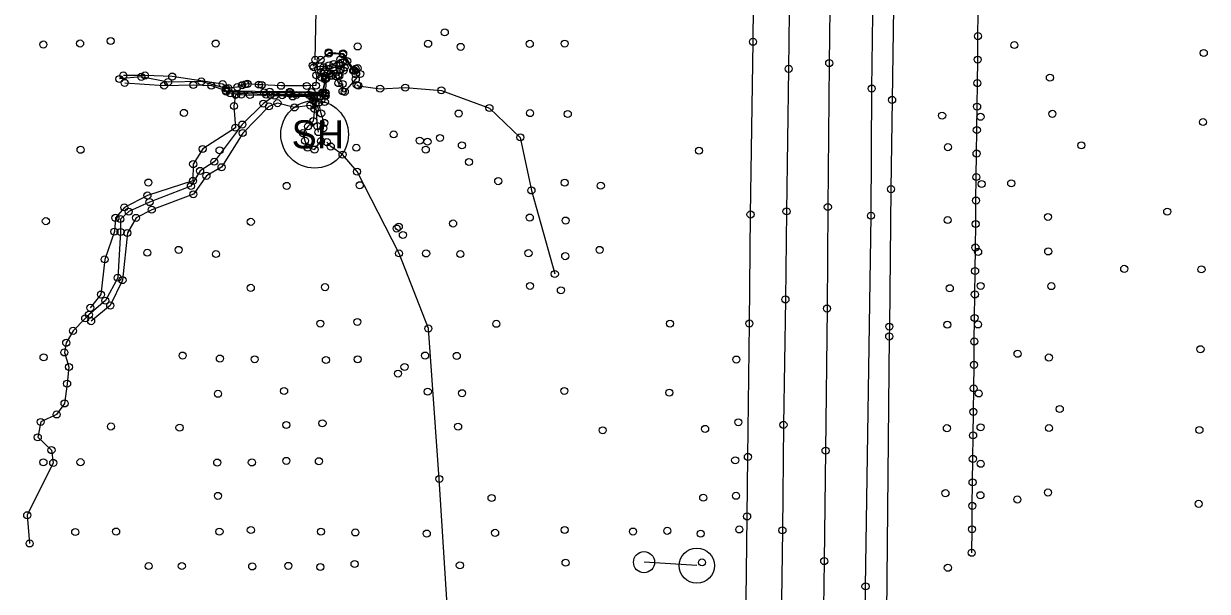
# Model space of a CAD drawing. Extents: x 20503438 to 20508873, y 7964251 to 7984667.
# Drawn here: x 20506435.8 to 20506771.6, y 7973029.9 to 7973190.9 of the extents above; entities that cross this region are included whole.
import ezdxf

# ---------------------------------------------------------------- set-up
doc = ezdxf.new("R2010")
doc.units = 0
for name, color, linetype in [('LTG_Lightpole_(prop)', 7, 'Continuous'), ('SurBreakLine', 7, 'Continuous'), ('SurConcreteSlab', 7, 'Continuous'), ('SurDrainageArrowDown', 7, 'Continuous'), ('SurDrainageArrowUp', 7, 'Continuous'), ('SurEdgeRoadPaved', 7, 'Continuous'), ('SurEdgeShoulderPaved', 7, 'Continuous'), ('SurGuardPost', 7, 'Continuous'), ('SurNaturalCells', 7, 'Continuous'), ('SurPointsNonDTM', 7, 'Continuous'), ('SurSurveyPoints', 7, 'Continuous')]:
    doc.layers.add(name, color=color, linetype=linetype)

msp = doc.modelspace()

# ---------------------------------------------------------------- linework, layer by layer
at = {"layer": 'LTG_Lightpole_(prop)'}
msp.add_line((20506626.81, 7973037.19), (20506611.84, 7973038.17), dxfattribs=at)
for centre, radius in [((20506611.84, 7973038.17), 3), ((20506611.84, 7973038.17), 3), ((20506626.81, 7973037.19), 5), ((20506626.81, 7973037.19), 5)]:
    msp.add_circle(centre, radius, dxfattribs=at)
at = {"layer": 'SurBreakLine'}
for points in [[(20506658.64, 7973666.41), (20506660.5, 7973630.6), (20506663.28, 7973558.51), (20506664.28, 7973522.31), (20506665.15, 7973486.02), (20506665.41, 7973468.23), (20506665.94, 7973428.1), (20506666.1, 7973414.15), (20506666.08, 7973375.19), (20506665.8, 7973329.98), (20506665.6, 7973292.94), (20506665.39, 7973261.91), (20506665.32, 7973236.07), (20506664.68, 7973202.81), (20506664.37, 7973179.69), (20506663.97, 7973138.88), (20506663.74, 7973110.09), (20506663.33, 7973069.8), (20506662.94, 7973038.47), (20506662.68, 7973018.66)], [(20506518.16, 7973178.53), (20506518.9, 7973176.23), (20506518.77, 7973173.3), (20506516.16, 7973173.21), (20506508.85, 7973173.26), (20506503.37, 7973173.49), (20506502.57, 7973173.56), (20506499.34, 7973173.81), (20506498.72, 7973173.66), (20506497.8, 7973173.43), (20506496.43, 7973172.86), (20506493.91, 7973172.6), (20506492.3, 7973173.75), (20506477.98, 7973175.87), (20506470.27, 7973176.19), (20506464.13, 7973176.18)], [(20506522.96, 7973176.73), (20506524.98, 7973176.27), (20506526.63, 7973177.56), (20506526.85, 7973178.46), (20506526.35, 7973179.85), (20506525.65, 7973180.7), (20506523.8, 7973179.43), (20506520.91, 7973178.53), (20506520.17, 7973177.11), (20506520.35, 7973175.54), (20506521.34, 7973175.08)], [(20506521.69, 7973175.3), (20506523.09, 7973176.09), (20506524.37, 7973175.97), (20506525.13, 7973174.02), (20506526.3, 7973173.77), (20506526.31, 7973171.68), (20506526.93, 7973171.55), (20506530.06, 7973175.09), (20506531.32, 7973176.62), (20506530.58, 7973178.27), (20506529.6, 7973177.45)], [(20506496.15, 7973170.84), (20506497.55, 7973170.77), (20506500.01, 7973170.63), (20506505.91, 7973170.66), (20506509.19, 7973170.6), (20506513.19, 7973170.66), (20506516.65, 7973170.71), (20506521.52, 7973170.42), (20506521.69, 7973175.3)], [(20506521.34, 7973175.08), (20506520.56, 7973171.34), (20506517.52, 7973171.45), (20506511.33, 7973171.52), (20506505.64, 7973171.61)], [(20506464.51, 7973174.08), (20506475.68, 7973173.34), (20506483.96, 7973173.49), (20506489.08, 7973173.3), (20506493.12, 7973171.91), (20506505.64, 7973171.61)], [(20506496.15, 7973170.84), (20506495.95, 7973170.71), (20506495.49, 7973167.51), (20506495.9, 7973161.36), (20506486.62, 7973155.34), (20506483.93, 7973151.05), (20506483.86, 7973146.29), (20506470.96, 7973142.15), (20506464.42, 7973138.77), (20506461.88, 7973135.81), (20506461.59, 7973131.9), (20506458.84, 7973124.03), (20506457.76, 7973114.06), (20506454.75, 7973110.29)], [(20506518.36, 7973166.67), (20506517.16, 7973167.66), (20506512.67, 7973167.11), (20506507.85, 7973168.33), (20506505.42, 7973167.42), (20506497.98, 7973159.86), (20506491.97, 7973150.16), (20506487.69, 7973147.73), (20506483.98, 7973142.5), (20506472.18, 7973138.12), (20506467.71, 7973135.8), (20506465.25, 7973131.52), (20506463.87, 7973118.15), (20506460.39, 7973110.95), (20506454.98, 7973106.52)]]:
    msp.add_lwpolyline(points, dxfattribs=at)
for points in [[(20506521.37, 7973176.11), (20506523.67, 7973177.61), (20506525.7, 7973177.77), (20506525.43, 7973179.03), (20506523.53, 7973178.28), (20506520.99, 7973177.32)], [(20506515.63, 7973157.68), (20506516.37, 7973155.74), (20506518.35, 7973155.18), (20506520.17, 7973157.59), (20506520.86, 7973161.22), (20506521.11, 7973162.73), (20506520.23, 7973165.41), (20506519.61, 7973168.45), (20506521.27, 7973168.66), (20506521.45, 7973170.42), (20506520, 7973170.37), (20506518.16, 7973170.4), (20506518.11, 7973169.03), (20506518.36, 7973166.67), (20506518, 7973163.27), (20506516.49, 7973161.74), (20506515.08, 7973159.84)]]:
    msp.add_lwpolyline(points, close=True, dxfattribs=at)
at = {"layer": 'SurConcreteSlab'}
for points in [[(20506529.33, 7973177.59), (20506527.61, 7973180.27), (20506526.45, 7973182.14), (20506522.39, 7973182.41), (20506520.07, 7973180.63), (20506517.83, 7973178.98), (20506519.89, 7973178.74), (20506522.5, 7973179.05)], [(20506522.34, 7973182.75), (20506526.47, 7973182.46), (20506529.52, 7973177.7), (20506530, 7973178.08)], [(20506525.4, 7973176.09), (20506522.96, 7973176.68), (20506521.5, 7973175.42), (20506520.75, 7973171.38), (20506521.38, 7973171.31), (20506521.49, 7973171.14), (20506521.37, 7973170.6), (20506511.53, 7973170.91), (20506504.61, 7973170.78), (20506494.46, 7973171.12), (20506493.3, 7973171.62), (20506504, 7973171.37), (20506511.47, 7973171.43), (20506520.65, 7973171.12)]]:
    msp.add_lwpolyline(points, dxfattribs=at)
at = {"layer": 'SurDrainageArrowDown'}
for points in [[(20506704.79, 7973040.84), (20506704.87, 7973047.5), (20506704.95, 7973054.15), (20506705.03, 7973060.81), (20506705.11, 7973067.47), (20506705.19, 7973074.13), (20506705.27, 7973080.79), (20506705.35, 7973087.45), (20506705.44, 7973094.11), (20506705.52, 7973100.77), (20506705.6, 7973107.43), (20506705.68, 7973114.09), (20506705.76, 7973120.74), (20506705.84, 7973127.4), (20506705.92, 7973134.06), (20506706, 7973140.72), (20506706.08, 7973147.38), (20506706.16, 7973154.04), (20506706.24, 7973160.7), (20506706.32, 7973167.36), (20506706.4, 7973174.02), (20506706.48, 7973180.68), (20506706.56, 7973187.33), (20506706.64, 7973193.99)], [(20506519.44, 7973160.13), (20506519.18, 7973161.79), (20506518.68, 7973168.3), (20506518.97, 7973169.93)], [(20506582.39, 7972475.07), (20506582.65, 7972516.36), (20506588.45, 7972561.12), (20506586.2, 7972602.19), (20506585.43, 7972649.8), (20506585.69, 7972698.55), (20506585.31, 7972750.39), (20506584.27, 7972792.42), (20506582.67, 7972835.44), (20506573.89, 7972881.78), (20506561.94, 7972896), (20506559.1, 7972961.09), (20506557.3, 7973005.18), (20506553.75, 7973061.78), (20506550.66, 7973104.43), (20506542.34, 7973125.73), (20506530.42, 7973148.91), (20506526.31, 7973153.75), (20506522.97, 7973156.02), (20506521.88, 7973157.28)]]:
    msp.add_lwpolyline(points, dxfattribs=at)
at = {"layer": 'SurDrainageArrowUp'}
for points in [[(20506493.28, 7973172.48), (20506486.24, 7973174.47), (20506476.82, 7973174.29), (20506469.2, 7973175.79), (20506463, 7973175.19)], [(20506530.36, 7973173.49), (20506530.78, 7973173.29), (20506536.97, 7973172.44), (20506544.08, 7973172.74), (20506554.36, 7973171.96), (20506567.98, 7973166.95), (20506576.73, 7973158.64), (20506579.89, 7973143.58), (20506586.52, 7973119.89)], [(20506517.46, 7973170.19), (20506512.14, 7973170.24), (20506507.02, 7973170.45), (20506503.84, 7973168.2), (20506497.87, 7973162.27), (20506489.92, 7973151.73), (20506485.89, 7973149.13), (20506483.27, 7973144.83), (20506471.54, 7973140.28), (20506465.63, 7973137.57), (20506463.27, 7973135.47), (20506463.32, 7973131.8), (20506462.52, 7973118.83), (20506459.03, 7973112.33), (20506454.34, 7973108.32), (20506453.3, 7973107.31), (20506449.85, 7973103.78), (20506447.91, 7973100.39), (20506447.39, 7973097.64), (20506448.69, 7973093.53), (20506448.16, 7973088.79), (20506447.44, 7973083.19), (20506445.2, 7973080.07), (20506440.68, 7973077.94), (20506439.84, 7973073.58), (20506443.73, 7973069.96), (20506444.23, 7973066.33), (20506436.84, 7973051.49), (20506437.54, 7973043.48)]]:
    msp.add_lwpolyline(points, dxfattribs=at)
at = {"layer": 'SurEdgeRoadPaved'}
for points in [[(20506647.01, 7973660.24), (20506649.17, 7973617.44), (20506650.75, 7973577.56), (20506651.82, 7973545.13), (20506652.82, 7973509.46), (20506653.66, 7973463.03), (20506654.08, 7973436.98), (20506654.43, 7973400.6), (20506654.36, 7973389.39), (20506654.26, 7973372.56), (20506653.85, 7973322.78), (20506653.8, 7973301.82), (20506653.6, 7973256.77), (20506653.38, 7973225.81), (20506652.86, 7973178.07), (20506652.25, 7973137.64), (20506651.95, 7973112.67), (20506651.39, 7973077.12), (20506651.1, 7973047.21), (20506650.35, 7972994.14)], [(20506673.22, 7972920.01), (20506674.66, 7973031.32), (20506676.22, 7973136.41), (20506676.43, 7973172.48), (20506676.95, 7973207.59), (20506676.91, 7973240.58), (20506677.3, 7973275.95), (20506677.43, 7973310.72), (20506677.78, 7973346.61), (20506677.91, 7973379.86), (20506677.82, 7973415.88), (20506676.91, 7973485.63), (20506676.13, 7973520.88), (20506674, 7973590.15), (20506670.75, 7973659.42)], [(20506640.4, 7972996.37), (20506641.08, 7973051.14), (20506641.29, 7973068.03), (20506641.72, 7973105.85), (20506642.04, 7973136.76), (20506642.75, 7973185.74), (20506643.15, 7973227), (20506643.5, 7973266.97), (20506643.74, 7973295.62), (20506643.83, 7973313.1), (20506643.84, 7973316.04), (20506644.07, 7973368.4), (20506644.24, 7973389.25), (20506644.31, 7973418.66), (20506643.92, 7973441.49), (20506643.48, 7973476.06), (20506642.99, 7973504.63), (20506642.72, 7973513.53), (20506641.84, 7973543.02), (20506640.28, 7973592.41), (20506639.45, 7973610.26), (20506637.61, 7973650.43)]]:
    msp.add_lwpolyline(points, dxfattribs=at)
at = {"layer": 'SurEdgeShoulderPaved'}
msp.add_lwpolyline([(20506630.34, 7974152.37), (20506635.51, 7974114.13), (20506640.28, 7974077.28), (20506644.45, 7974039.3), (20506649.14, 7974001.32), (20506656.18, 7973935.68), (20506657.87, 7973918.76), (20506662.74, 7973866.45), (20506666.67, 7973820.29), (20506669.36, 7973783.88), (20506674.48, 7973709.53), (20506680.04, 7973598.16), (20506681.26, 7973562.05), (20506683.25, 7973489.61), (20506683.95, 7973452.45), (20506684.17, 7973413.27), (20506684.21, 7973379.49), (20506683.74, 7973332.17), (20506683.17, 7973234.7), (20506682.2, 7973169.26), (20506681.89, 7973143.95), (20506681.42, 7973104.97), (20506681.39, 7973102.17), (20506680.61, 7973023.61)], dxfattribs=at)
at = {"layer": 'SurGuardPost'}
msp.add_lwpolyline([(20506518.56, 7973180.63), (20506518.94, 7973199.21), (20506518.88, 7973206.16)], dxfattribs=at)
at = {"layer": 'SurNaturalCells'}
msp.add_circle((20506518.38, 7973159.49), 9.59, dxfattribs=at)
at = {"layer": 'SurPointsNonDTM'}
for centre in [(20506555.3, 7973188.4), (20506518.56, 7973180.63), (20506540.81, 7973159.48), (20506548.22, 7973157.71), (20506550.4, 7973157.39), (20506553.93, 7973158.47), (20506560.15, 7973156.37), (20506562.16, 7973151.64), (20506542.26, 7973133.27), (20506557.66, 7973134.21), (20506541.66, 7973132.77), (20506543.42, 7973130.97), (20506558.71, 7973096.67), (20506543.88, 7973093.54), (20506542.04, 7973091.64)]:
    msp.add_circle(centre, 1, dxfattribs=at)
at = {"layer": 'SurSurveyPoints'}
for centre in [(20506706.56, 7973187.33), (20506441.44, 7973184.96), (20506451.85, 7973185.25), (20506460.52, 7973185.96), (20506490.32, 7973185.24), (20506530.59, 7973184.42), (20506550.58, 7973185.17), (20506559.8, 7973184.28), (20506579.41, 7973185.15), (20506589.3, 7973185.22), (20506642.75, 7973185.74), (20506716.9, 7973184.81), (20506520.07, 7973180.63), (20506522.34, 7973182.75), (20506522.39, 7973182.41), (20506525.65, 7973180.7), (20506526.45, 7973182.14), (20506526.47, 7973182.46), (20506527.61, 7973180.27), (20506706.48, 7973180.68), (20506770.63, 7973182.56), (20506517.83, 7973178.98), (20506518.16, 7973178.53), (20506519.89, 7973178.74), (20506520.17, 7973177.11), (20506520.91, 7973178.53), (20506520.99, 7973177.32), (20506522.5, 7973179.05), (20506522.96, 7973176.73), (20506523.53, 7973178.28), (20506523.67, 7973177.61), (20506523.8, 7973179.43), (20506525.43, 7973179.03), (20506525.7, 7973177.77), (20506526.35, 7973179.85), (20506526.63, 7973177.56), (20506526.85, 7973178.46), (20506529.33, 7973177.59), (20506529.52, 7973177.7), (20506529.6, 7973177.45), (20506530, 7973178.08), (20506530.58, 7973178.27), (20506652.86, 7973178.07), (20506664.37, 7973179.69), (20506463, 7973175.19), (20506464.13, 7973176.18), (20506464.51, 7973174.08), (20506469.2, 7973175.79), (20506470.27, 7973176.19), (20506475.68, 7973173.34), (20506476.82, 7973174.29), (20506477.98, 7973175.87), (20506483.96, 7973173.49), (20506486.24, 7973174.47), (20506492.3, 7973173.75), (20506497.8, 7973173.43), (20506498.72, 7973173.66), (20506499.34, 7973173.81), (20506502.57, 7973173.56), (20506503.37, 7973173.49), (20506518.9, 7973176.23), (20506520.35, 7973175.54), (20506521.34, 7973175.08), (20506521.37, 7973176.11), (20506521.5, 7973175.42), (20506521.69, 7973175.3), (20506522.96, 7973176.68), (20506523.09, 7973176.09), (20506524.37, 7973175.97), (20506524.98, 7973176.27), (20506525.13, 7973174.02), (20506525.4, 7973176.09), (20506526.3, 7973173.77), (20506530.06, 7973176.52), (20506530.06, 7973175.09), (20506530.36, 7973173.49), (20506531.32, 7973176.62), (20506706.4, 7973174.02), (20506726.97, 7973175.57), (20506489.08, 7973173.3), (20506493.12, 7973171.91), (20506493.28, 7973172.48), (20506493.3, 7973171.62), (20506493.91, 7973172.6), (20506494.46, 7973171.12), (20506495.95, 7973170.71), (20506496.15, 7973170.84), (20506496.43, 7973172.86), (20506497.55, 7973170.77), (20506500.01, 7973170.63), (20506504, 7973171.37), (20506504.61, 7973170.78), (20506505.64, 7973171.61), (20506505.91, 7973170.66), (20506507.02, 7973170.45), (20506508.85, 7973173.26), (20506509.19, 7973170.6), (20506511.33, 7973171.52), (20506511.47, 7973171.43), (20506511.53, 7973170.91), (20506512.14, 7973170.24), (20506513.19, 7973170.66), (20506516.16, 7973173.21), (20506516.65, 7973170.71), (20506517.46, 7973170.19), (20506517.52, 7973171.45), (20506518.16, 7973170.4), (20506518.77, 7973173.3), (20506520, 7973170.37), (20506520.56, 7973171.34), (20506520.65, 7973171.12), (20506520.75, 7973171.38), (20506521.37, 7973170.6), (20506521.38, 7973171.31), (20506521.45, 7973170.42), (20506521.49, 7973171.14), (20506521.52, 7973170.42), (20506526.31, 7973171.68), (20506526.93, 7973171.55), (20506530.78, 7973173.29), (20506536.97, 7973172.44), (20506544.08, 7973172.74), (20506554.36, 7973171.96), (20506676.43, 7973172.48), (20506495.49, 7973167.51), (20506503.84, 7973168.2), (20506505.42, 7973167.42), (20506507.85, 7973168.33), (20506512.67, 7973167.11), (20506517.16, 7973167.66), (20506518.11, 7973169.03), (20506518.36, 7973166.67), (20506518.68, 7973168.3), (20506518.97, 7973169.93), (20506519.61, 7973168.45), (20506521.27, 7973168.66), (20506567.98, 7973166.95), (20506682.2, 7973169.26), (20506706.32, 7973167.36), (20506481.29, 7973165.58), (20506518, 7973163.27), (20506520.23, 7973165.41), (20506559.24, 7973165.38), (20506579.5, 7973165.51), (20506590.2, 7973165.25), (20506696.4, 7973164.8), (20506707.28, 7973164.47), (20506727.68, 7973165.3), (20506495.9, 7973161.36), (20506497.87, 7973162.27), (20506516.49, 7973161.74), (20506519.18, 7973161.79), (20506519.44, 7973160.13), (20506520.86, 7973161.22), (20506521.11, 7973162.73), (20506706.24, 7973160.7), (20506770.42, 7973162.97), (20506497.98, 7973159.86), (20506515.08, 7973159.84), (20506515.63, 7973157.68), (20506520.17, 7973157.59), (20506521.88, 7973157.28), (20506576.73, 7973158.64), (20506451.97, 7973155.12), (20506486.62, 7973155.34), (20506491.41, 7973154.96), (20506516.37, 7973155.74), (20506518.35, 7973155.18), (20506522.97, 7973156.02), (20506526.31, 7973153.75), (20506530.21, 7973155.69), (20506549.92, 7973155.16), (20506627.42, 7973154.86), (20506698.05, 7973155.86), (20506706.16, 7973154.04), (20506735.9, 7973156.37), (20506483.93, 7973151.05), (20506489.92, 7973151.73), (20506491.97, 7973150.16), (20506485.89, 7973149.13), (20506487.69, 7973147.73), (20506530.42, 7973148.91), (20506706.08, 7973147.38), (20506471.22, 7973145.82), (20506483.27, 7973144.83), (20506483.86, 7973146.29), (20506510.47, 7973144.88), (20506531.19, 7973145.07), (20506570.46, 7973146.22), (20506579.89, 7973143.58), (20506589.33, 7973145.78), (20506599.57, 7973144.92), (20506681.89, 7973143.95), (20506707.59, 7973145.41), (20506716, 7973145.59), (20506470.96, 7973142.15), (20506471.54, 7973140.28), (20506483.98, 7973142.5), (20506706, 7973140.72), (20506464.42, 7973138.77), (20506465.63, 7973137.57), (20506472.18, 7973138.12), (20506642.04, 7973136.76), (20506652.25, 7973137.64), (20506663.97, 7973138.88), (20506676.22, 7973136.41), (20506760.25, 7973137.58), (20506442.13, 7973134.87), (20506461.88, 7973135.81), (20506463.27, 7973135.47), (20506467.71, 7973135.8), (20506500.28, 7973134.68), (20506579.42, 7973135.89), (20506589.58, 7973135.04), (20506697.96, 7973135.18), (20506705.92, 7973134.06), (20506726.43, 7973136.07), (20506461.59, 7973131.9), (20506463.32, 7973131.8), (20506465.25, 7973131.52), (20506479.79, 7973126.72), (20506599.23, 7973126.73), (20506705.84, 7973127.4), (20506458.84, 7973124.03), (20506470.93, 7973125.92), (20506490.39, 7973125.54), (20506542.34, 7973125.73), (20506550.02, 7973125.71), (20506559.72, 7973125.54), (20506579.05, 7973125.79), (20506589.47, 7973124.95), (20506706.61, 7973126.16), (20506726.49, 7973126.28), (20506586.52, 7973119.89), (20506705.76, 7973120.74), (20506748.06, 7973121.35), (20506769.97, 7973121.19), (20506462.52, 7973118.83), (20506463.87, 7973118.15), (20506579.49, 7973116.51), (20506707.34, 7973116.51), (20506727.37, 7973116.45), (20506457.76, 7973114.06), (20506500.27, 7973115.96), (20506521.33, 7973116.15), (20506588.24, 7973115.27), (20506698.57, 7973115.85), (20506705.68, 7973114.09), (20506454.75, 7973110.29), (20506459.03, 7973112.33), (20506460.39, 7973110.95), (20506651.95, 7973112.67), (20506663.74, 7973110.09), (20506453.3, 7973107.31), (20506454.34, 7973108.32), (20506454.98, 7973106.52), (20506530.51, 7973106.3), (20506705.6, 7973107.43), (20506449.85, 7973103.78), (20506520.01, 7973105.83), (20506550.66, 7973104.43), (20506569.92, 7973105.78), (20506619.2, 7973105.81), (20506641.72, 7973105.85), (20506681.42, 7973104.97), (20506697.87, 7973105.52), (20506706.57, 7973105.58), (20506447.91, 7973100.39), (20506681.39, 7973102.17), (20506705.52, 7973100.77), (20506441.48, 7973096.26), (20506447.39, 7973097.64), (20506480.93, 7973096.77), (20506549.73, 7973096.76), (20506717.79, 7973097.27), (20506726.68, 7973096.21), (20506769.69, 7973098.56), (20506448.69, 7973093.53), (20506491.5, 7973095.92), (20506501.36, 7973095.71), (20506521.57, 7973095.5), (20506530.6, 7973095.7), (20506638.01, 7973095.63), (20506705.44, 7973094.11), (20506448.16, 7973088.79), (20506509.72, 7973086.71), (20506550.49, 7973086.53), (20506560.2, 7973086.09), (20506589.2, 7973086.73), (20506619.03, 7973086.25), (20506705.35, 7973087.45), (20506447.44, 7973083.19), (20506490.96, 7973085.92), (20506706.78, 7973086.02), (20506445.2, 7973080.07), (20506705.27, 7973080.79), (20506729.78, 7973081.61), (20506440.68, 7973077.94), (20506460.59, 7973076.65), (20506480.05, 7973076.32), (20506510.33, 7973077.08), (20506520.61, 7973077.55), (20506559.08, 7973076.62), (20506629.15, 7973075.97), (20506638.58, 7973077.85), (20506651.39, 7973077.12), (20506697.74, 7973076.17), (20506707.3, 7973076.43), (20506726.72, 7973076.21), (20506439.84, 7973073.58), (20506600.11, 7973075.58), (20506705.19, 7973074.13), (20506769.4, 7973075.66), (20506443.73, 7973069.96), (20506663.33, 7973069.8), (20506441.45, 7973066.49), (20506444.23, 7973066.33), (20506451.96, 7973066.53), (20506490.74, 7973066.42), (20506500.57, 7973066.46), (20506510.36, 7973066.9), (20506519.59, 7973066.8), (20506637.69, 7973067.07), (20506641.29, 7973068.03), (20506705.11, 7973067.47), (20506707.34, 7973066.08), (20506553.75, 7973061.78), (20506705.03, 7973060.81), (20506490.95, 7973056.98), (20506568.57, 7973056.37), (20506628.62, 7973056.45), (20506637.93, 7973057.01), (20506697.34, 7973057.74), (20506707.27, 7973057.16), (20506717.75, 7973055.95), (20506726.43, 7973057.93), (20506704.95, 7973054.15), (20506769.17, 7973054.72), (20506436.84, 7973051.49), (20506641.08, 7973051.14), (20506450.47, 7973046.71), (20506462.07, 7973046.86), (20506491.39, 7973046.83), (20506500.29, 7973047.28), (20506520.17, 7973046.83), (20506529.92, 7973046.6), (20506550.2, 7973046.29), (20506569.58, 7973046.49), (20506589.32, 7973047.3), (20506608.69, 7973046.86), (20506618.42, 7973047.07), (20506627.92, 7973046.26), (20506638.85, 7973047.46), (20506651.1, 7973047.21), (20506704.87, 7973047.5), (20506437.54, 7973043.48), (20506704.79, 7973040.84), (20506471.28, 7973037.08), (20506480.71, 7973037.08), (20506500.67, 7973036.96), (20506510.93, 7973037.13), (20506520, 7973036.8), (20506529.71, 7973037.67), (20506559.58, 7973037.28), (20506589.56, 7973038.02), (20506628.28, 7973038.12), (20506662.94, 7973038.47), (20506698.02, 7973036.59), (20506674.66, 7973031.32)]:
    msp.add_circle(centre, 1, dxfattribs=at)

# ---------------------------------------------------------------- texts
at = {"layer": 'SurNaturalCells'}
msp.add_text('SH', height=7.995, rotation=360, dxfattribs=at).set_placement((20506511.86, 7973155.49))

doc.saveas('drawing.dxf')
